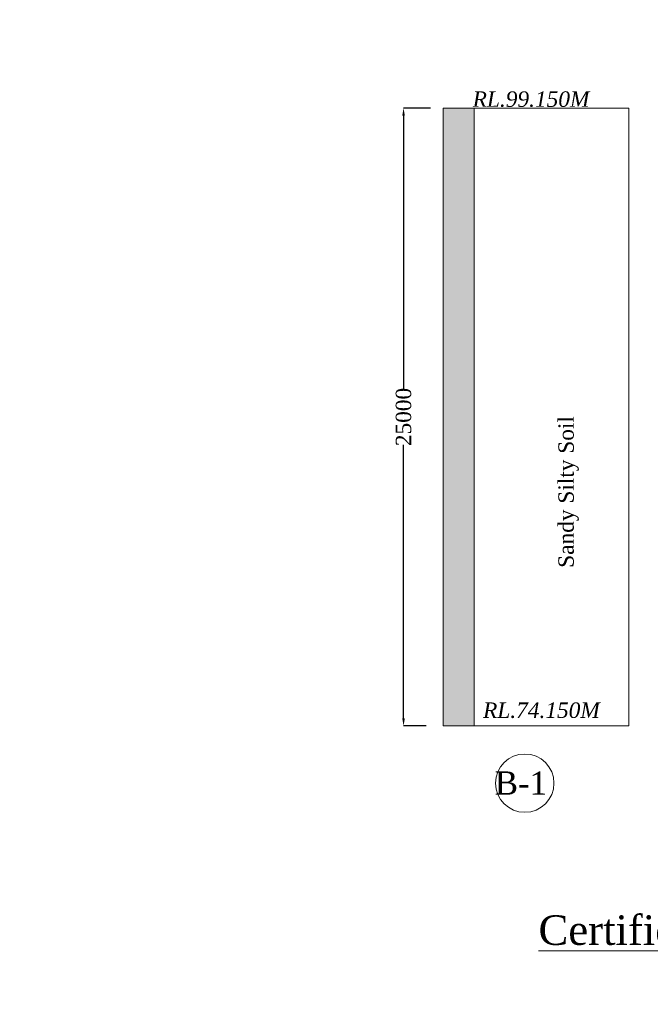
# Model space of a CAD drawing. Header units: millimetres. Extents: x -20950785 to 389010297, y -11535949 to 14056629.
# Tile 585 of 654: x 20231450 to 20272230, y -1462983 to -1399241. Entities that reach past the tile are written whole.
import ezdxf

# ---------------------------------------------------------------- set-up
doc = ezdxf.new("R2010")
doc.units = ezdxf.units.MM
doc.header["$LTSCALE"] = 60
doc.header["$MEASUREMENT"] = 0
doc.layers.add('TEXT', color=7, linetype='Continuous')
doc.styles.add('PDF Arial Bold', font='times.ttf')
doc.styles.add('style1', font='txt.shx', dxfattribs={"height": 1})
doc.dimstyles.get("Standard").update_dxf_attribs({"dimtxt": 400, "dimasz": 215, "dimexe": 0.18, "dimexo": 0.0625, "dimgap": 0.09, "dimtad": 0, "dimtih": 1, "dimtoh": 1, "dimdec": 0, "dimzin": 4, "dimdsep": 46, "dimtxsty": 'Standard', "dimblk": 'OPEN90', "dimcen": 0, "dimadec": 0, "dimazin": 1, "dimtfac": 1, "dimtdec": 0, "dimtix": 1, "dimtofl": 0, "dimtmove": 0, "dimatfit": 3, "dimldrblk": 'OPEN30', "dimfxl": 1, "dimtolj": 1, "dimtzin": 0, "dimarcsym": 0})

# ---------------------------------------------------------------- blocks, each defined once
blk = doc.blocks.new('*D3144')
at = {"color": 0, "linetype": 'Continuous', "lineweight": -2, "ltscale": 2, "transparency": 16777216}
for p, q in [((20258008, -1404962), (20256274, -1404962)), ((20256274, -1405462), (20256274, -1423159)), ((20256274, -1444462), (20256274, -1426766)), ((20257730, -1444962), (20256274, -1444962))]:
    blk.add_line(p, q, dxfattribs=at)
at = {"color": 0, "linetype": 'Continuous', "lineweight": 9, "ltscale": 2, "transparency": 16777216}
for points in [[(20256191, -1405462), (20256357, -1405462), (20256274, -1404962)], [(20256191, -1444462), (20256357, -1444462), (20256274, -1444962)]]:
    blk.add_solid(points, dxfattribs=at)
at = {"layer": 'Defpoints', "color": 0, "linetype": 'Continuous', "lineweight": 9, "ltscale": 2, "transparency": 16777216}
for p in [(20258008, -1404962), (20256274, -1444962), (20257730, -1444962)]:
    blk.add_point(p, dxfattribs=at)
at = {"color": 0, "linetype": 'Continuous', "lineweight": 9, "ltscale": 2, "transparency": 16777216, "insert": (20256274, -1424962), "char_height": 1000, "attachment_point": 5, "rotation": 90, "style": 'PDF Arial Bold'}
blk.add_mtext('\\A1;25000', dxfattribs=at)

msp = doc.modelspace()

# ---------------------------------------------------------------- hatches: boundary and pattern name
at = {"linetype": 'Continuous', "lineweight": 9, "ltscale": 2}
h = msp.add_hatch(dxfattribs=at)
h.set_pattern_fill('AR-CONC', scale=100)
h.set_pattern_definition([(50, (4782476.54, 317064.6), (717.260183, -62.752135), [75, -825]), (355, (4782476.54, 317064.6), (-138.751334, 752.192134), [60, -660]), (100.4514445, (4782536.3, 317059.4), (578.508847, 689.43999), [63.740192, -701.142112]), (46.1842, (4782476.5, 317264.6), (1067.24133, -165.51928), [112.5, -1237.5]), (96.6356355, (4782565.5, 317250.8), (934.661946, 974.1186), [95.61034, -1051.71376]), (351.184164, (4782476.5, 317264.6), (934.661945, 974.1186), [90, -990]), (21, (4782576.54, 317214.6), (596.907052, -402.61889), [75, -825]), (326, (4782576.54, 317214.6), (243.315332, 725.150045), [60, -660]), (71.4514447, (4782626.3, 317181.06), (840.222377, 322.531153), [63.74019, -701.142112]), (37.5, (4782476.54, 317064.6), (12.1598553, 332.893854), [0, -652, 0, -670, 0, -662.5]), (7.5, (4782476.54, 317064.6), (263.0695374, 394.411712), [0, -382, 0, -637, 0, -252.5]), (327.5, (4782253.54, 317064.6), (533.822436, -22.5548717), [0, -250, 0, -780, 0, -1035]), (317.5, (4782153.54, 317064.6), (583.18617, 100.104982), [0, -325, 0, -518, 0, -735])])
h.paths.add_polyline_path([(20260842.04, -1404962.39), (20258842.04, -1404962.39), (20258842.04, -1444962.39), (20260842.04, -1444962.39)])

# ---------------------------------------------------------------- linework, layer by layer
at = {"color": 7, "linetype": 'Continuous', "lineweight": 9, "ltscale": 2}
for p, q in [((20258842.04, -1404962.39), (20270842.04, -1404962.39)), ((20258842.04, -1404962.39), (20258842.04, -1444962.39)), ((20270842.04, -1404962.39), (20258842.04, -1404962.39)), ((20260842.04, -1404962.39), (20260842.04, -1444962.39)), ((20270842.04, -1404962.39), (20270842.04, -1444962.39)), ((20270842.04, -1444962.39), (20258842.04, -1444962.39))]:
    msp.add_line(p, q, dxfattribs=at)
msp.add_circle((20264114.21, -1448666.14), 1886.25, dxfattribs=at)

# ---------------------------------------------------------------- texts
at = {"linetype": 'Continuous', "lineweight": 9, "insert": (14548796.31, -1389262.61, -64476.19), "char_height": 10000, "width": 426432.7641, "attachment_point": 1, "style": 'style1'}
msp.add_mtext('\\pi37433.97777;{\\fVerdana|b0|i0|c0|p34;CONSTRUCTION OF HIGH  LEVEL BRIDGE ACROSS \\P\\pi13491.73465;KALIBEDA NALLA IN KM-2/10 ON MAKDI-HIRAPUR ROAD.\\fTimes New Roman|b0|i0|c0|p18;   }', dxfattribs=at)
at = {"color": 7, "linetype": 'Continuous', "lineweight": 9, "ltscale": 2, "char_height": 1000, "width": 5796.7256, "attachment_point": 3, "style": 'PDF Arial Bold'}
for s, insert in [('{\\fTimes New Roman|b0|i1|c0|p18;RL.99.150M}', (20268295.04, -1403882.39)), ('{\\fTimes New Roman|b0|i1|c0|p18;RL.74.150M}', (20268966.16, -1443441.31))]:
    msp.add_mtext(s, dxfattribs=dict(at, insert=insert))
at = {"color": 7, "linetype": 'Continuous', "lineweight": 9, "ltscale": 2, "insert": (20266282.06, -1434724.68), "char_height": 1000, "attachment_point": 1, "rotation": 90, "style": 'PDF Arial Bold'}
msp.add_mtext_dynamic_manual_height_columns('\\pt5000;Sandy Silty Soil', width=10318.2363, gutter_width=1, heights=[0], dxfattribs=at)
at = {"linetype": 'Continuous', "lineweight": 9, "attachment_point": 1}
for s, insert, char_height, width in [('\\pi5418.09167,t45718.09167;{\\fTimes New Roman|b0|i0|c0|p18;\\L ELEVATION OF \\P\\pi2504.57329,t42804.57329;ABUTMENT ELEMENT \\P\\pi7381.21352,t47681.21352;DIRECTION}', (16645498.57, -1446630.53), 1300, 25045.2677), ('\\pi5418.09167,t45718.09167;{\\fTimes New Roman|b0|i0|c0|p18;\\L ELEVATION OF \\P\\pi2504.57329,t42804.57329;ABUTMENT ELEMENT \\P\\pi7381.21352,t47681.21352;DIRECTION}', (18214026.07, -1446365.35), 1300, 25045.2677), ('\\pi5418.09167,t45718.09167;{\\fTimes New Roman|b0|i0|c0|p18;\\L ELEVATION OF \\P\\pi2504.57329,t42804.57329;ABUTMENT ELEMENT \\P\\pi7381.21352,t47681.21352;DIRECTION}', (20136472.32, -1446529.35), 1300, 25045.2677), ('\\pi7448.80773;{\\fTimes New Roman|b0|i0|c0|p18;\\LCertified that the boring details  shown are correct.}', (16760933.17, -1455885.29), 1915.15152, 72153.3279), ('\\pi7448.80773;{\\fTimes New Roman|b0|i0|c0|p18;\\LCertified that the boring details  shown are correct.}', (18335105.21, -1457057.83), 1915.15152, 72153.3279), ('\\pi7448.80773;{\\fTimes New Roman|b0|i0|c0|p18;\\LCertified that the boring details  shown are correct.}', (20257551.46, -1457221.83), 1915.15152, 72153.3279)]:
    msp.add_mtext(s, dxfattribs=dict(at, insert=insert, char_height=char_height, width=width))
at = {"color": 7, "linetype": 'Continuous', "lineweight": 9, "ltscale": 2, "insert": (20265563.28, -1447906.58), "char_height": 1500, "attachment_point": 3, "style": 'PDF Arial Bold'}
msp.add_mtext('B-1', dxfattribs=at)
at = {"layer": 'TEXT', "linetype": 'Continuous', "lineweight": 9, "char_height": 1300, "attachment_point": 1}
for s, insert, width in [('\\pi2427.77062;{\\fTimes New Roman|b0|i0|c0|p18;\\LELEVATION OF PIER \\P\\pi3593.74034;ALONG CURRENT \\P\\pi6498.82325;DIRECTION  }', (16681237.42, -1437821.62), 23280.4872), ('\\pi2427.77062;{\\fTimes New Roman|b0|i0|c0|p18;\\LELEVATION OF PIER \\P\\pi3593.74034;ALONG CURRENT \\P\\pi6498.82325;DIRECTION  }', (18249764.92, -1437556.44), 23280.4872), ('\\pi1974.11068;{\\fTimes New Roman|b0|i0|c0|p18;\\LELEVATION OF PIER \\P\\pi3681.82517;ALONG TRAFFIC  \\P\\pi6045.16331;DIRECTION  }', (18270407.36, -1438009.16), 22373.1673), ('\\pi2427.77062;{\\fTimes New Roman|b0|i0|c0|p18;\\LELEVATION OF PIER \\P\\pi3593.74034;ALONG CURRENT \\P\\pi6498.82325;DIRECTION  }', (20172211.17, -1437720.44), 23280.4872), ('\\pi1974.11068;{\\fTimes New Roman|b0|i0|c0|p18;\\LELEVATION OF PIER \\P\\pi3681.82517;ALONG TRAFFIC  \\P\\pi6045.16331;DIRECTION  }', (16701879.86, -1438274.33), 22373.1673), ('\\pi1974.11068;{\\fTimes New Roman|b0|i0|c0|p18;\\LELEVATION OF PIER \\P\\pi3681.82517;ALONG TRAFFIC  \\P\\pi6045.16331;DIRECTION  }', (20192853.61, -1438173.16), 22373.1673)]:
    msp.add_mtext(s, dxfattribs=dict(at, insert=insert, width=width))

# ---------------------------------------------------------------- dimensions: what is measured, and where the dimension line sits
at = {"color": 7, "linetype": 'Continuous', "lineweight": 9, "ltscale": 2}
dim = msp.add_linear_dim(base=(20256274.04, -1444962.39), p1=(20258008.14, -1404962.39), p2=(20257730.23, -1444962.39), angle=90, text='25000', dimstyle='Standard', override={"dimtxt": 1000, "dimasz": 500, "dimtxsty": 'PDF Arial Bold', "dimfxl": 300}, dxfattribs=at)
dim.commit()
dim.dimension.update_dxf_attribs({"geometry": '*D3144', "text_midpoint": (20256274.04, -1424962.39), "text_rotation": 90})

doc.saveas('drawing.dxf')
